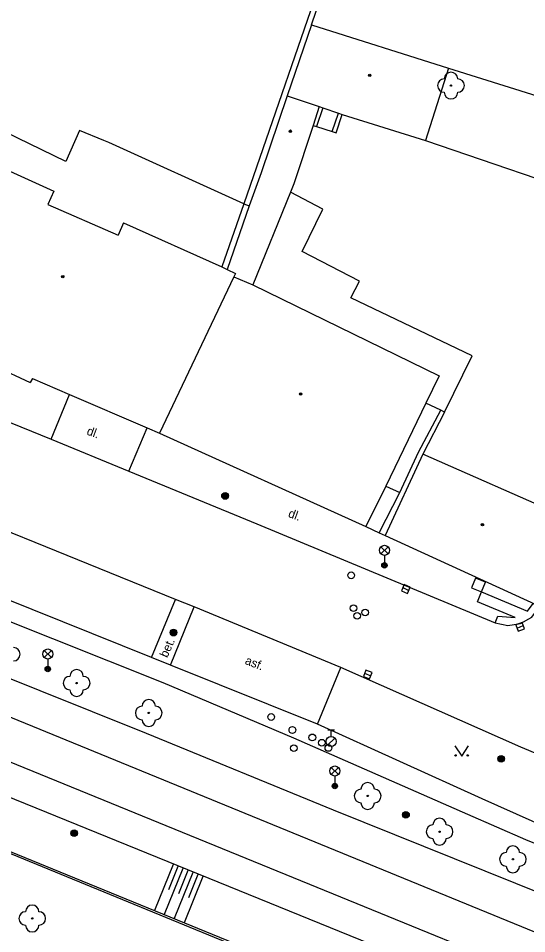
# Model space of a CAD drawing. Extents: x -600309 to -598967, y -1161267 to -1160292.
# Drawn here: x -600104.8 to -600066.8, y -1161133.2 to -1161065 of the extents above; entities that cross this region are included whole.
import ezdxf

# ---------------------------------------------------------------- set-up
doc = ezdxf.new("R2010")
doc.units = 0
for name, color, linetype in [('Level 10', 7, 'Continuous'), ('Level 11', 7, 'Continuous'), ('Level 13', 7, 'Continuous'), ('Level 14', 7, 'Continuous'), ('Level 15', 7, 'Continuous'), ('Level 22', 7, 'Continuous'), ('Level 25', 7, 'Continuous'), ('Level 27', 7, 'Continuous'), ('Level 28', 7, 'Continuous'), ('Level 33', 7, 'Continuous'), ('Level 36', 7, 'Continuous'), ('Level 39', 7, 'Continuous'), ('Level 40', 7, 'Continuous'), ('Level 5', 7, 'Continuous'), ('Level 7', 7, 'Continuous'), ('Level 9', 7, 'Continuous')]:
    doc.layers.add(name, color=color, linetype=linetype)

msp = doc.modelspace()

# ---------------------------------------------------------------- linework, layer by layer
at = {"layer": 'Level 10'}
for points in [[(-600117.49, -1161090.2199), (-600102.32, -1161096.38)], [(-600102.32, -1161096.38), (-600096.52, -1161098.77)], [(-600096.52, -1161098.77), (-600086.9699, -1161102.7), (-600069.2, -1161110.06)], [(-600093.04, -1161108.32), (-600115.71, -1161099.13)], [(-600091.64, -1161108.89), (-600093.04, -1161108.32)], [(-600080.71, -1161113.39), (-600091.64, -1161108.89)], [(-600069.2, -1161110.06), (-600068.26, -1161110.27), (-600067.31, -1161110.13), (-600066.4699, -1161109.64), (-600065.88, -1161108.88)], [(-600061.03, -1161121.96), (-600067.28, -1161119.33), (-600080.71, -1161113.39)]]:
    msp.add_lwpolyline(points, dxfattribs=at)
at = {"layer": 'Level 11'}
for points in [[(-600081.56, -1161060.32), (-600087.94, -1161078.83)], [(-600082.89, -1161065.5), (-600081.18, -1161060.45)], [(-599992.38, -1161153.1), (-600001.23, -1161150.93), (-600010.01, -1161148.49), (-600025.63, -1161142.54), (-600047.8, -1161133.93), (-600066.9099, -1161126.25), (-600071.24, -1161124.36), (-600084.2199, -1161118.67), (-600093.96, -1161114.55), (-600106.27, -1161109.6599), (-600141.52, -1161095.62), (-600170.63, -1161084.1), (-600197.34, -1161074.45), (-600220.27, -1161066.13)], [(-600072.68, -1161068.7199), (-600055.76, -1161074.01)], [(-600101.2199, -1161075.69), (-600109.37, -1161071.74)], [(-600082.04, -1161071.67), (-600082.51, -1161073.06)], [(-600081.36, -1161073.45), (-600080.89, -1161072.07)], [(-600081.05, -1161073.54), (-600080.61, -1161072.17)], [(-600100.2, -1161073.37), (-600101.2199, -1161075.69)], [(-600087.94, -1161078.83), (-600098.01, -1161074.27), (-600098.39, -1161074.11), (-600100.2, -1161073.37)], [(-600082.78, -1161072.99), (-600082.51, -1161073.06)], [(-600082.51, -1161073.06), (-600081.36, -1161073.45)], [(-600081.36, -1161073.45), (-600081.05, -1161073.54)], [(-600074.4, -1161074.11), (-600060.99, -1161078.69)], [(-600082.05, -1161079.23), (-600084.46, -1161077.96)], [(-600087.94, -1161078.83), (-600089.59, -1161083.52)], [(-600087.94, -1161078.83), (-600087.54, -1161078.99)], [(-600083.59, -1161082.4), (-600082.05, -1161079.23)], [(-600079.32, -1161084.61), (-600083.59, -1161082.4)], [(-600079.9699, -1161085.85), (-600079.32, -1161084.61)], [(-600070.9099, -1161090.17), (-600079.9699, -1161085.85)], [(-600072.96, -1161094.37), (-600070.9099, -1161090.17)], [(-600102.32, -1161096.38), (-600100.95, -1161093.04)], [(-600073.24, -1161094.2199), (-600074.37, -1161093.69)], [(-600076.3, -1161100.35), (-600074.9, -1161097.36), (-600073.24, -1161094.2199)], [(-600072.96, -1161094.37), (-600074.6, -1161097.5)], [(-600072.96, -1161094.37), (-600073.24, -1161094.2199)], [(-600096.52, -1161098.77), (-600095.15, -1161095.53)], [(-600077.34, -1161099.88), (-600076.3, -1161100.35)], [(-600077.84, -1161103.37), (-600076.3, -1161100.35)], [(-600070.2199, -1161107.76), (-600069.92, -1161107.05), (-600070.65, -1161106.73), (-600070.95, -1161107.46), (-600070.2199, -1161107.76)], [(-600094.82, -1161112.65), (-600105.9, -1161108.21)], [(-600094.82, -1161112.65), (-600093.04, -1161108.32)], [(-600069.2, -1161110.06), (-600069, -1161109.57), (-600067.69, -1161109.67), (-600070.52, -1161108.51), (-600070.2199, -1161107.76)], [(-600070.2199, -1161107.76), (-600066.79, -1161109.19), (-600066.37, -1161108.64), (-600065.88, -1161108.88)], [(-600093.4, -1161113.2199), (-600091.64, -1161108.89)], [(-600093.4, -1161113.2199), (-600094.82, -1161112.65)], [(-600082.44, -1161117.62), (-600093.4, -1161113.2199)], [(-600082.44, -1161117.62), (-600080.71, -1161113.39)], [(-600062.7, -1161126.51), (-600070.1599, -1161123.2), (-600082.44, -1161117.62)]]:
    msp.add_lwpolyline(points, dxfattribs=at)
at = {"layer": 'Level 13'}
for points in [[(-600149.79, -1161099.15), (-600115.57, -1161112.93), (-600028.28, -1161148.6599)], [(-600150.95, -1161102.03), (-600116.73, -1161115.81), (-600029.42, -1161151.45)]]:
    msp.add_lwpolyline(points, dxfattribs=at)
at = {"layer": 'Level 14'}
msp.add_lwpolyline([(-600209.68, -1161081.29), (-600207.11, -1161082.21), (-600207.29, -1161083.09), (-600203.81, -1161084.18), (-600189.29, -1161089.35), (-600180.35, -1161092.69), (-600160.29, -1161100.77), (-600144.28, -1161107.3), (-600111.05, -1161120.77), (-600060.34, -1161141.37), (-600012.89, -1161160.49), (-600000.2641, -1161166.5758), (-599990.94, -1161171.07)], dxfattribs=at)
at = {"layer": 'Level 15'}
for points in [[(-600093.2199, -1161128.09), (-600094.61, -1161131.52)], [(-600092.48, -1161128.39), (-600093.87, -1161131.82)], [(-600092.85, -1161128.24), (-600093.55, -1161129.9699)], [(-600091.74, -1161128.69), (-600093.13, -1161132.12)], [(-600092.11, -1161128.54), (-600092.81, -1161130.27)], [(-600091.37, -1161128.84), (-600092.07, -1161130.57)], [(-600091, -1161128.99), (-600092.39, -1161132.43)]]:
    msp.add_lwpolyline(points, dxfattribs=at)
at = {"layer": 'Level 22'}
for centre in [(-600072.49, -1161070.02), (-600100.4099, -1161114.56), (-600095.03, -1161116.79), (-600078.7, -1161122.98), (-600073.34, -1161125.64), (-600067.87, -1161127.7), (-600103.7199, -1161132.11)]:
    msp.add_circle(centre, 0.05, dxfattribs=at)
for centre, start, end in [((-600072.49, -1161069.52), 0, 180), ((-600072.99, -1161070.02), 90, 270), ((-600071.99, -1161070.02), 270, 90), ((-600072.49, -1161070.52), 180, 0), ((-600105.12, -1161112.4099), 270, 90), ((-600100.4099, -1161114.06), 0, 180), ((-600100.9099, -1161114.56), 90, 270), ((-600099.9099, -1161114.56), 270, 90), ((-600100.4099, -1161115.06), 180, 0), ((-600095.03, -1161116.29), 0, 180), ((-600095.53, -1161116.79), 90, 270), ((-600094.53, -1161116.79), 270, 90), ((-600095.03, -1161117.29), 180, 0), ((-600078.7, -1161122.48), 0, 180), ((-600079.2, -1161122.98), 90, 270), ((-600078.2, -1161122.98), 270, 90), ((-600078.7, -1161123.48), 180, 0), ((-600073.34, -1161125.14), 0, 180), ((-600073.84, -1161125.64), 90, 270), ((-600072.84, -1161125.64), 270, 90), ((-600073.34, -1161126.14), 180, 0), ((-600067.87, -1161127.2), 0, 180), ((-600068.37, -1161127.7), 90, 270), ((-600067.37, -1161127.7), 270, 90), ((-600067.87, -1161128.2), 180, 0), ((-600103.7199, -1161131.61), 0, 180), ((-600104.2199, -1161132.11), 90, 270), ((-600103.2199, -1161132.11), 270, 90), ((-600103.7199, -1161132.61), 180, 0)]:
    msp.add_arc(centre, 0.5, start, end, dxfattribs=at)
at = {"layer": 'Level 25'}
for centre, radius in [((-600089.34, -1161100.61), 0.25), ((-600089.34, -1161100.61), 0.2), ((-600089.34, -1161100.61), 0.15), ((-600089.34, -1161100.61), 0.1), ((-600089.34, -1161100.61), 0.05), ((-600093.19, -1161110.8), 0.25), ((-600093.19, -1161110.8), 0.2), ((-600093.19, -1161110.8), 0.15), ((-600093.19, -1161110.8), 0.1), ((-600093.19, -1161110.8), 0.05), ((-600068.75, -1161120.21), 0.25), ((-600068.75, -1161120.21), 0.2), ((-600068.75, -1161120.21), 0.15), ((-600068.75, -1161120.21), 0.1), ((-600068.75, -1161120.21), 0.05), ((-600075.85, -1161124.39), 0.25), ((-600075.85, -1161124.39), 0.2), ((-600075.85, -1161124.39), 0.15), ((-600075.85, -1161124.39), 0.1), ((-600075.85, -1161124.39), 0.05), ((-600100.59, -1161125.75), 0.25), ((-600100.59, -1161125.75), 0.2), ((-600100.59, -1161125.75), 0.15), ((-600100.59, -1161125.75), 0.1), ((-600100.59, -1161125.75), 0.05)]:
    msp.add_circle(centre, radius, dxfattribs=at)
at = {"layer": 'Level 27'}
for p, q in [((-600076.0883, -1161107.448), (-600075.6317, -1161107.652)), ((-600067.5639, -1161110.4582), (-600067.0961, -1161110.2818)), ((-600078.9331, -1161113.8297), (-600078.4669, -1161114.0103))]:
    msp.add_line(p, q, dxfattribs=at)
for points in [[(-600076.1902, -1161107.6763), (-600075.7337, -1161107.8802), (-600075.5298, -1161107.4237), (-600075.9863, -1161107.2198)], [(-600067.4758, -1161110.6921), (-600067.0079, -1161110.5158), (-600067.1842, -1161110.0479), (-600067.6521, -1161110.2242)], [(-600079.0234, -1161114.0628), (-600078.5572, -1161114.2434), (-600078.3766, -1161113.7772), (-600078.8428, -1161113.5966)]]:
    msp.add_lwpolyline(points, close=True, dxfattribs=at)
at = {"layer": 'Level 28'}
for p, q in [((-600081.68, -1161118.045), (-600081.18, -1161118.045)), ((-600081.43, -1161118.545), (-600081.43, -1161118.045)), ((-600081.688, -1161119.192), (-600081.158, -1161118.662))]:
    msp.add_line(p, q, dxfattribs=at)
for centre, radius in [((-600079.93, -1161106.53), 0.25), ((-600079.76, -1161108.98), 0.25), ((-600078.89, -1161109.3), 0.25), ((-600079.49, -1161109.55), 0.25), ((-600085.9, -1161117.09), 0.25), ((-600084.32, -1161118.06), 0.25), ((-600082.83, -1161118.61), 0.25), ((-600081.43, -1161118.92), 0.375), ((-600084.21, -1161119.42), 0.25), ((-600082.12, -1161119.01), 0.25), ((-600081.63, -1161119.4), 0.25)]:
    msp.add_circle(centre, radius, dxfattribs=at)
at = {"layer": 'Level 33'}
for p, q in [((-600077.715, -1161104.93), (-600077.185, -1161104.4)), ((-600077.715, -1161104.4), (-600077.185, -1161104.93)), ((-600077.45, -1161105.04), (-600077.45, -1161105.79)), ((-600102.825, -1161112.66), (-600102.295, -1161112.13)), ((-600102.825, -1161112.13), (-600102.295, -1161112.66)), ((-600102.56, -1161112.77), (-600102.56, -1161113.52)), ((-600081.415, -1161121.38), (-600080.885, -1161120.85)), ((-600081.415, -1161120.85), (-600080.885, -1161121.38)), ((-600081.15, -1161121.49), (-600081.15, -1161122.24))]:
    msp.add_line(p, q, dxfattribs=at)
for centre, radius in [((-600077.45, -1161104.665), 0.375), ((-600077.45, -1161105.79), 0.2), ((-600077.45, -1161105.79), 0.1445), ((-600077.45, -1161105.79), 0.0876), ((-600102.56, -1161112.395), 0.375), ((-600102.56, -1161113.52), 0.2), ((-600102.56, -1161113.52), 0.1445), ((-600102.56, -1161113.52), 0.0876), ((-600081.15, -1161121.115), 0.375), ((-600081.15, -1161122.24), 0.2), ((-600081.15, -1161122.24), 0.1445), ((-600081.15, -1161122.24), 0.0876)]:
    msp.add_circle(centre, radius, dxfattribs=at)
at = {"layer": 'Level 36'}
msp.add_lwpolyline([(-600072.19, -1161119.25), (-600071.69, -1161120), (-600071.19, -1161119.25)], dxfattribs=at)
for centre in [(-600072.1402, -1161119.9498), (-600071.2408, -1161119.9498)]:
    msp.add_circle(centre, 0.05, dxfattribs=at)
at = {"layer": 'Level 39'}
for centre, radius in [((-600078.55, -1161069.25), 0.09), ((-600078.55, -1161069.25), 0.0398), ((-600084.4699, -1161073.42), 0.09), ((-600084.4699, -1161073.42), 0.0398), ((-600101.44, -1161084.27), 0.09), ((-600101.44, -1161084.27), 0.0398), ((-600083.7, -1161093.01), 0.09), ((-600083.7, -1161093.01), 0.0398), ((-600070.14, -1161102.75), 0.09), ((-600070.14, -1161102.75), 0.0398)]:
    msp.add_circle(centre, radius, dxfattribs=at)
at = {"layer": 'Level 5'}
for points in [[(-600082.89, -1161065.5), (-600084.7, -1161070.78)], [(-600082.89, -1161065.5), (-600072.68, -1161068.7199)], [(-600072.68, -1161068.7199), (-600074.4, -1161074.11)], [(-600084.7, -1161070.78), (-600086.65, -1161076.52)], [(-600084.7, -1161070.78), (-600082.33, -1161071.57)], [(-600082.33, -1161071.57), (-600082.78, -1161072.99)], [(-600082.33, -1161071.57), (-600082.04, -1161071.67)], [(-600082.04, -1161071.67), (-600080.89, -1161072.07)], [(-600080.89, -1161072.07), (-600080.61, -1161072.17)], [(-600080.61, -1161072.17), (-600074.4, -1161074.11)], [(-600082.78, -1161072.99), (-600084.2199, -1161077.34)], [(-600110.11, -1161074.27), (-600102.11, -1161077.89)], [(-600086.65, -1161076.52), (-600087.54, -1161078.99)], [(-600084.2199, -1161077.34), (-600084.46, -1161077.96)], [(-600102.11, -1161077.89), (-600102.55, -1161078.88)], [(-600084.46, -1161077.96), (-600087.27, -1161084.87)], [(-600102.55, -1161078.88), (-600097.31, -1161081.18)], [(-600087.54, -1161078.99), (-600089.19, -1161083.7199)], [(-600096.9099, -1161080.25), (-600097.31, -1161081.18)], [(-600096.9099, -1161080.25), (-600089.59, -1161083.52)], [(-600089.59, -1161083.52), (-600089.19, -1161083.7199)], [(-600089.19, -1161083.7199), (-600088.55, -1161084.03)], [(-600088.68, -1161084.27), (-600094.2199, -1161095.93)], [(-600088.55, -1161084.03), (-600088.68, -1161084.27)], [(-600088.68, -1161084.27), (-600087.27, -1161084.87)], [(-600087.27, -1161084.87), (-600073.37, -1161091.67)], [(-600106.45, -1161090.9699), (-600103.88, -1161092.1599)], [(-600103.71, -1161091.85), (-600103.88, -1161092.1599)], [(-600103.71, -1161091.85), (-600100.95, -1161093.04)], [(-600073.37, -1161091.67), (-600074.37, -1161093.69)], [(-600100.95, -1161093.04), (-600095.15, -1161095.53)], [(-600074.37, -1161093.69), (-600077.34, -1161099.88)], [(-600095.15, -1161095.53), (-600094.2199, -1161095.93)], [(-600094.2199, -1161095.93), (-600078.84, -1161102.88)], [(-600074.6, -1161097.5), (-600077.4, -1161103.55)], [(-600063.9699, -1161102.1599), (-600074.6, -1161097.5)], [(-600077.34, -1161099.88), (-600078.84, -1161102.88)], [(-600077.4, -1161103.55), (-600066.2199, -1161108.68)]]:
    msp.add_lwpolyline(points, dxfattribs=at)
at = {"layer": 'Level 7'}
for points in [[(-600078.84, -1161102.88), (-600077.84, -1161103.37)], [(-600077.84, -1161103.37), (-600077.4, -1161103.55)], [(-600119.48, -1161121.36), (-600085.92, -1161135.07)], [(-600107.6, -1161126.35), (-600085.98, -1161135.21)]]:
    msp.add_lwpolyline(points, dxfattribs=at)
at = {"layer": 'Level 9'}
msp.add_lwpolyline([(-599945.84, -1161166.45), (-599955.55, -1161164.33), (-599965.39, -1161162.33), (-599997.2, -1161156.01), (-600014.03, -1161150.96), (-600042.87, -1161139.4699), (-600081.25, -1161124.03), (-600095.2, -1161118.31), (-600186.62, -1161081.68)], dxfattribs=at)

# ---------------------------------------------------------------- texts
at = {"layer": 'Level 40'}
for s, rotation, p in [('dl.', 339.77, (-600099.71, -1161096.02)), ('dl.', 339.77, (-600084.68, -1161102.1599)), ('bet.', 66.31, (-600093.65, -1161112.7199)), ('asf.', 338.57, (-600087.9099, -1161113.12))]:
    msp.add_text(s, height=0.65, rotation=rotation, dxfattribs=at).set_placement(p)

doc.saveas('drawing.dxf')
